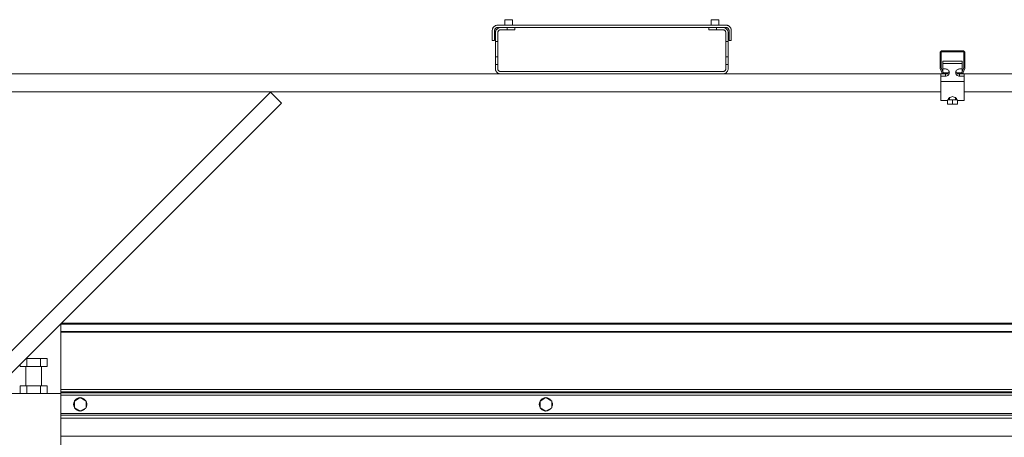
# Model space of a CAD drawing. Header units: millimetres. Extents: x -33711 to 544341, y -222428 to 596511.
# Tile 447 of 656: x 387496 to 388765, y -4877 to -4339. Entities that reach past the tile are written whole.
import ezdxf

# ---------------------------------------------------------------- set-up
doc = ezdxf.new("R2010")
doc.units = ezdxf.units.MM
doc.linetypes.add('XKITLINE00', pattern=[0])

msp = doc.modelspace()

# ---------------------------------------------------------------- linework, layer by layer
at = {"linetype": 'XKITLINE00', "lineweight": 0}
for p, q in [((388121.49527, -4338.89783), (388121.49527, -4345.89804)), ((388131.49504, -4338.89791), (388121.49529, -4338.89791)), ((388131.49502, -4338.89783), (388131.49502, -4345.89804)), ((388387.49506, -4345.89804), (388387.49506, -4338.89783)), ((388397.49531, -4338.89791), (388387.50367, -4338.89791)), ((388397.48625, -4338.89791), (388397.49531, -4338.89791)), ((388397.49529, -4338.89783), (388397.49529, -4345.89804)), ((388105.62949, -4351.53228), (388105.52887, -4352.2118)), ((388105.79638, -4350.86593), (388105.62949, -4351.53228)), ((388106.02812, -4350.21913), (388105.79638, -4350.86593)), ((388106.32185, -4349.59814), (388106.02812, -4350.21913)), ((388106.67471, -4349.00891), (388106.32185, -4349.59814)), ((388107.08432, -4348.45715), (388106.67471, -4349.00891)), ((388107.54542, -4347.94816), (388107.08432, -4348.45715)), ((388108.0542, -4347.48685), (388107.54542, -4347.94816)), ((388108.60638, -4347.07764), (388108.0542, -4347.48685)), ((388108.66742, -4351.73678), (388108.57205, -4352.11757)), ((388109.19527, -4346.72448), (388108.60638, -4347.07764)), ((388108.7995, -4351.36717), (388108.66742, -4351.73678)), ((388108.96735, -4351.01235), (388108.7995, -4351.36717)), ((388109.16952, -4350.67564), (388108.96735, -4351.01235)), ((388109.40317, -4350.36036), (388109.16952, -4350.67564)), ((388109.81659, -4346.43078), (388109.19527, -4346.72448)), ((388109.66687, -4350.06949), (388109.40317, -4350.36036)), ((388109.95774, -4349.80589), (388109.66687, -4350.06949)), ((388110.46318, -4346.19933), (388109.81659, -4346.43078)), ((388110.27293, -4349.57203), (388109.95774, -4349.80589)), ((388110.60957, -4349.37024), (388110.27293, -4349.57203)), ((388111.12933, -4346.03241), (388110.46318, -4346.19933)), ((388110.96434, -4349.20239), (388110.60957, -4349.37024)), ((388111.08403, -4351.45718), (388110.6749, -4352.00894)), ((388111.33389, -4349.07016), (388110.96434, -4349.20239)), ((388111.5456, -4350.94818), (388111.08403, -4351.45718)), ((388111.8093, -4345.93162), (388111.12933, -4346.03241)), ((388111.71488, -4348.97479), (388111.33389, -4349.07016)), ((388112.05439, -4350.48684), (388111.5456, -4350.94818)), ((388112.10303, -4348.91718), (388111.71488, -4348.97479)), ((388112.49499, -4345.89791), (388111.8093, -4345.93162)), ((388112.60609, -4350.07763), (388112.05439, -4350.48684)), ((388112.49499, -4348.89793), (388112.10303, -4348.91718)), ((388406.49514, -4345.89791), (388112.49499, -4345.89791)), ((388112.49499, -4348.89793), (388116.49517, -4348.89793)), ((388113.19546, -4349.72447), (388112.60609, -4350.07763)), ((388113.8163, -4349.43077), (388113.19546, -4349.72447)), ((388114.46337, -4349.19935), (388113.8163, -4349.43077)), ((388115.12951, -4349.03243), (388114.46337, -4349.19935)), ((388115.80901, -4348.93164), (388115.12951, -4349.03243)), ((388116.49517, -4348.89793), (388115.80901, -4348.93164)), ((388116.49517, -4348.89793), (388124.49507, -4348.89793)), ((388124.49507, -4351.89792), (388124.49507, -4348.89793)), ((388124.49507, -4348.89793), (388134.49578, -4348.89793)), ((388134.4953, -4351.89792), (388134.49578, -4348.89793)), ((388384.4953, -4348.89793), (388134.49578, -4348.89793)), ((388384.4953, -4348.89793), (388394.49505, -4348.89793)), ((388384.4953, -4348.89793), (388384.4953, -4351.89792)), ((388402.49495, -4348.89793), (388394.49505, -4348.89793)), ((388394.49505, -4348.89793), (388394.49505, -4351.89792)), ((388406.49514, -4348.89793), (388402.49495, -4348.89793)), ((388402.49495, -4348.89793), (388403.18112, -4348.93164)), ((388403.86061, -4349.03243), (388403.18112, -4348.93164)), ((388404.52723, -4349.19935), (388403.86061, -4349.03243)), ((388405.17382, -4349.43077), (388404.52723, -4349.19935)), ((388405.79514, -4349.72447), (388405.17382, -4349.43077)), ((388406.38403, -4350.07763), (388405.79514, -4349.72447)), ((388406.93573, -4350.48684), (388406.38403, -4350.07763)), ((388407.22708, -4345.93627), (388406.49514, -4345.89791)), ((388406.49514, -4348.89793), (388406.8871, -4348.91718)), ((388407.27572, -4348.97479), (388406.8871, -4348.91718)), ((388407.445, -4350.94818), (388406.93573, -4350.48684)), ((388407.95044, -4346.05089), (388407.22708, -4345.93627)), ((388407.65623, -4349.07016), (388407.27572, -4348.97479)), ((388407.9061, -4351.45718), (388407.445, -4350.94818)), ((388408.02578, -4349.20239), (388407.65623, -4349.07016)), ((388408.3157, -4352.00894), (388407.9061, -4351.45718)), ((388408.65807, -4346.24052), (388407.95044, -4346.05089)), ((388408.38055, -4349.37024), (388408.02578, -4349.20239)), ((388408.71767, -4349.57203), (388408.38055, -4349.37024)), ((388409.34233, -4346.50311), (388408.65807, -4346.24052)), ((388409.03286, -4349.80589), (388408.71767, -4349.57203)), ((388409.32373, -4350.06949), (388409.03286, -4349.80589)), ((388409.58742, -4350.36036), (388409.32373, -4350.06949)), ((388409.99512, -4346.83573), (388409.34233, -4346.50311)), ((388409.82107, -4350.67564), (388409.58742, -4350.36036)), ((388410.02278, -4351.01235), (388409.82107, -4350.67564)), ((388410.60976, -4347.23481), (388409.99512, -4346.83573)), ((388410.19062, -4351.36717), (388410.02278, -4351.01235)), ((388410.32318, -4351.73678), (388410.19062, -4351.36717)), ((388410.41855, -4352.11757), (388410.32318, -4351.73678)), ((388411.17911, -4347.69591), (388410.60976, -4347.23481)), ((388411.69743, -4348.214), (388411.17911, -4347.69591)), ((388412.15853, -4348.78343), (388411.69743, -4348.214)), ((388412.55717, -4349.39792), (388412.15853, -4348.78343)), ((388412.89, -4350.05077), (388412.55717, -4349.39792)), ((388413.15274, -4350.7348), (388412.89, -4350.05077)), ((388413.34204, -4351.44254), (388413.15274, -4350.7348)), ((388413.45696, -4352.16623), (388413.34204, -4351.44254)), ((388105.52887, -4352.2118), (388105.49502, -4352.89791)), ((388105.49502, -4352.89791), (388105.49502, -4365.89792)), ((388108.51435, -4352.50586), (388108.49528, -4352.89791)), ((388108.49528, -4352.89791), (388108.49528, -4365.89792)), ((388108.57205, -4352.11757), (388108.51435, -4352.50586)), ((388109.4952, -4355.89793), (388109.52906, -4355.21179)), ((388109.4952, -4366.89791), (388109.4952, -4355.89793)), ((388109.62967, -4354.5323), (388109.52906, -4355.21179)), ((388109.79657, -4353.86592), (388109.62967, -4354.5323)), ((388110.02783, -4353.21915), (388109.79657, -4353.86592)), ((388110.32156, -4352.59813), (388110.02783, -4353.21915)), ((388110.6749, -4352.00894), (388110.32156, -4352.59813)), ((388112.51454, -4355.50585), (388112.49499, -4355.89793)), ((388112.49499, -4366.89791), (388112.49499, -4355.89793)), ((388112.57223, -4355.11756), (388112.51454, -4355.50585)), ((388112.6676, -4354.73677), (388112.57223, -4355.11756)), ((388112.79969, -4354.36719), (388112.6676, -4354.73677)), ((388112.96753, -4354.01234), (388112.79969, -4354.36719)), ((388113.16923, -4353.67563), (388112.96753, -4354.01234)), ((388113.40336, -4353.36035), (388113.16923, -4353.67563)), ((388113.66658, -4353.06948), (388113.40336, -4353.36035)), ((388113.95745, -4352.80588), (388113.66658, -4353.06948)), ((388114.27311, -4352.57205), (388113.95745, -4352.80588)), ((388114.60976, -4352.37023), (388114.27311, -4352.57205)), ((388114.96453, -4352.20241), (388114.60976, -4352.37023)), ((388115.33408, -4352.07015), (388114.96453, -4352.20241)), ((388115.71459, -4351.97478), (388115.33408, -4352.07015)), ((388116.10321, -4351.91717), (388115.71459, -4351.97478)), ((388116.49517, -4351.89792), (388116.10321, -4351.91717)), ((388124.49507, -4351.89792), (388116.49517, -4351.89792)), ((388124.49507, -4351.89792), (388134.4953, -4351.89792)), ((388394.49505, -4351.89792), (388384.4953, -4351.89792)), ((388394.49505, -4351.89792), (388402.49495, -4351.89792)), ((388402.49495, -4351.89792), (388402.88739, -4351.91717)), ((388403.27553, -4351.97478), (388402.88739, -4351.91717)), ((388403.65652, -4352.07015), (388403.27553, -4351.97478)), ((388404.02607, -4352.20241), (388403.65652, -4352.07015)), ((388404.38084, -4352.37023), (388404.02607, -4352.20241)), ((388404.71749, -4352.57205), (388404.38084, -4352.37023)), ((388405.03268, -4352.80588), (388404.71749, -4352.57205)), ((388405.32355, -4353.06948), (388405.03268, -4352.80588)), ((388405.58724, -4353.36035), (388405.32355, -4353.06948)), ((388405.82089, -4353.67563), (388405.58724, -4353.36035)), ((388406.02307, -4354.01234), (388405.82089, -4353.67563)), ((388406.19091, -4354.36719), (388406.02307, -4354.01234)), ((388406.323, -4354.73677), (388406.19091, -4354.36719)), ((388406.41836, -4355.11756), (388406.323, -4354.73677)), ((388406.47606, -4355.50585), (388406.41836, -4355.11756)), ((388406.49514, -4355.89793), (388406.47606, -4355.50585)), ((388406.49514, -4366.89791), (388406.49514, -4355.89793)), ((388408.66856, -4352.59813), (388408.3157, -4352.00894)), ((388408.96229, -4353.21915), (388408.66856, -4352.59813)), ((388409.19356, -4353.86592), (388408.96229, -4353.21915)), ((388409.36045, -4354.5323), (388409.19356, -4353.86592)), ((388409.46154, -4355.21179), (388409.36045, -4354.5323)), ((388409.4954, -4355.89793), (388409.46154, -4355.21179)), ((388409.4954, -4366.89791), (388409.4954, -4355.89793)), ((388410.47577, -4352.50586), (388410.41855, -4352.11757)), ((388410.49532, -4352.89791), (388410.47577, -4352.50586)), ((388410.49532, -4352.89791), (388410.49532, -4365.89792)), ((388413.49511, -4352.89791), (388413.45696, -4352.16623)), ((388413.49511, -4365.89792), (388413.49511, -4352.89791)), ((388108.49528, -4365.89792), (388105.49502, -4365.89792)), ((388109.4952, -4386.89792), (388109.4952, -4366.89791)), ((388109.4952, -4366.89791), (388112.49499, -4366.89791)), ((388112.49499, -4386.89792), (388112.49499, -4366.89791)), ((388406.49514, -4386.89792), (388406.49514, -4366.89791)), ((388406.49514, -4366.89791), (388409.4954, -4366.89791)), ((388409.4954, -4386.89792), (388409.4954, -4366.89791)), ((388413.49511, -4365.89792), (388410.49532, -4365.89792)), ((388109.4952, -4386.89792), (388109.4952, -4396.89791)), ((388109.4952, -4386.89792), (388112.49499, -4386.89792)), ((388112.49499, -4386.89792), (388112.49499, -4396.89791)), ((388409.4954, -4386.89792), (388406.49514, -4386.89792)), ((388406.49514, -4386.89792), (388406.49514, -4396.89791)), ((388409.4954, -4386.89792), (388409.4954, -4396.89791)), ((388682.49539, -4381.89801), (388682.50969, -4381.6038)), ((388682.49539, -4400.64724), (388682.49539, -4381.89801)), ((388682.55261, -4381.31269), (388682.50969, -4381.6038)), ((388682.62413, -4381.02706), (388682.55261, -4381.31269)), ((388682.72332, -4380.74978), (388682.62413, -4381.02706)), ((388682.8492, -4380.48371), (388682.72332, -4380.74978)), ((388683.00083, -4380.23122), (388682.8492, -4380.48371)), ((388683.17631, -4379.99471), (388683.00083, -4380.23122)), ((388683.37372, -4379.77656), (388683.17631, -4379.99471)), ((388683.59211, -4379.57891), (388683.37372, -4379.77656)), ((388683.82862, -4379.40343), (388683.59211, -4379.57891)), ((388684.08087, -4379.25204), (388683.82862, -4379.40343)), ((388683.99504, -4380.89784), (388683.99742, -4380.84897)), ((388683.99504, -4400.67371), (388683.99504, -4380.89784)), ((388684.00458, -4380.80033), (388683.99742, -4380.84897)), ((388684.0165, -4380.75288), (388684.00458, -4380.80033)), ((388684.03319, -4380.70663), (388684.0165, -4380.75288)), ((388684.05417, -4380.66228), (388684.03319, -4380.70663)), ((388684.07944, -4380.62008), (388684.05417, -4380.66228)), ((388684.10853, -4380.58074), (388684.07944, -4380.62008)), ((388684.34695, -4379.12639), (388684.08087, -4379.25204)), ((388684.14143, -4380.54427), (388684.10853, -4380.58074)), ((388684.17815, -4380.51136), (388684.14143, -4380.54427)), ((388684.21725, -4380.48228), (388684.17815, -4380.51136)), ((388684.25968, -4380.45701), (388684.21725, -4380.48228)), ((388684.30403, -4380.43602), (388684.25968, -4380.45701)), ((388684.34981, -4380.41934), (388684.30403, -4380.43602)), ((388684.62447, -4379.02721), (388684.34695, -4379.12639)), ((388684.39749, -4380.40741), (388684.34981, -4380.41934)), ((388684.44613, -4380.40026), (388684.39749, -4380.40741)), ((388684.49524, -4380.39788), (388684.44613, -4380.40026)), ((388684.49524, -4380.39788), (388712.49512, -4380.39788)), ((388684.91009, -4378.95545), (388684.62447, -4379.02721)), ((388685.20096, -4378.91229), (388684.91009, -4378.95545)), ((388685.49517, -4378.89799), (388685.20096, -4378.91229)), ((388685.49517, -4378.89799), (388711.49519, -4378.89799)), ((388711.49519, -4378.89799), (388711.7894, -4378.91229)), ((388712.08027, -4378.95545), (388711.7894, -4378.91229)), ((388712.3659, -4379.02721), (388712.08027, -4378.95545)), ((388712.64342, -4379.12639), (388712.3659, -4379.02721)), ((388712.54423, -4380.40026), (388712.49512, -4380.39788)), ((388712.59287, -4380.40741), (388712.54423, -4380.40026)), ((388712.64056, -4380.41934), (388712.59287, -4380.40741)), ((388712.68633, -4380.43602), (388712.64056, -4380.41934)), ((388712.90949, -4379.25204), (388712.64342, -4379.12639)), ((388712.73068, -4380.45701), (388712.68633, -4380.43602)), ((388712.77312, -4380.48228), (388712.73068, -4380.45701)), ((388712.81222, -4380.51136), (388712.77312, -4380.48228)), ((388712.84893, -4380.54427), (388712.81222, -4380.51136)), ((388712.88184, -4380.58074), (388712.84893, -4380.54427)), ((388712.91092, -4380.62008), (388712.88184, -4380.58074)), ((388713.16174, -4379.40343), (388712.90949, -4379.25204)), ((388712.93619, -4380.66228), (388712.91092, -4380.62008)), ((388712.95718, -4380.70663), (388712.93619, -4380.66228)), ((388712.97386, -4380.75288), (388712.95718, -4380.70663)), ((388712.98579, -4380.80033), (388712.97386, -4380.75288)), ((388712.99294, -4380.84897), (388712.98579, -4380.80033)), ((388712.99532, -4380.89784), (388712.99294, -4380.84897)), ((388712.99532, -4380.89784), (388712.99532, -4400.67371)), ((388713.39825, -4379.57891), (388713.16174, -4379.40343)), ((388713.61664, -4379.77656), (388713.39825, -4379.57891)), ((388713.81405, -4379.99471), (388713.61664, -4379.77656)), ((388713.98953, -4380.23122), (388713.81405, -4379.99471)), ((388714.14116, -4380.48371), (388713.98953, -4380.23122)), ((388714.26705, -4380.74978), (388714.14116, -4380.48371)), ((388714.36623, -4381.02706), (388714.26705, -4380.74978)), ((388714.43775, -4381.31269), (388714.36623, -4381.02706)), ((388714.48067, -4381.6038), (388714.43775, -4381.31269)), ((388714.49498, -4381.89801), (388714.48067, -4381.6038)), ((388714.49498, -4400.64724), (388714.49498, -4381.89801)), ((388109.4952, -4396.89791), (388109.4952, -4401.89793)), ((388109.4952, -4396.89791), (388112.49499, -4396.89791)), ((388109.4952, -4401.89793), (388109.52906, -4402.58404)), ((388112.49499, -4396.89791), (388112.49499, -4401.89793)), ((388112.49499, -4401.89793), (388112.51454, -4402.28998)), ((388112.51454, -4402.28998), (388112.57223, -4402.67828)), ((388406.41836, -4402.67828), (388406.47606, -4402.28998)), ((388406.49514, -4401.89793), (388406.47606, -4402.28998)), ((388406.49514, -4396.89791), (388409.4954, -4396.89791)), ((388406.49514, -4396.89791), (388406.49514, -4401.89793)), ((388409.4954, -4401.89793), (388409.46154, -4402.58404)), ((388409.4954, -4396.89791), (388409.4954, -4401.89793)), ((388682.49539, -4400.64724), (388682.51541, -4400.99534)), ((388682.51541, -4400.99534), (388682.57597, -4401.3389)), ((388682.67611, -4401.67316), (388682.57597, -4401.3389)), ((388682.67611, -4401.67316), (388684.58727, -4406.92409)), ((388683.99504, -4400.67371), (388683.99838, -4400.73188)), ((388683.99838, -4400.73188), (388684.00887, -4400.7891)), ((388684.00887, -4400.7891), (388684.02556, -4400.84489)), ((388684.02556, -4400.84489), (388686.29053, -4407.06905)), ((388710.99499, -4392.5639), (388685.99537, -4392.5639)), ((388685.99537, -4392.5639), (388685.99537, -4395.43494)), ((388710.99499, -4395.43494), (388685.99537, -4395.43494)), ((388685.99537, -4395.43494), (388685.99537, -4402.43538)), ((388689.49536, -4402.43538), (388685.99537, -4402.43538)), ((388685.99537, -4402.43538), (388685.99537, -4406.25699)), ((388690.47049, -4402.52503), (388689.49536, -4402.43538)), ((388691.40843, -4402.79063), (388690.47049, -4402.52503)), ((388694.4957, -4392.33721), (388694.49522, -4392.5637)), ((388694.50215, -4392.3374), (388694.49595, -4392.3374)), ((388702.49441, -4392.3374), (388694.52504, -4392.3374)), ((388702.49441, -4392.3374), (388702.46533, -4392.3374)), ((388702.49441, -4392.3374), (388702.49298, -4392.3374)), ((388702.49464, -4392.33721), (388702.49512, -4392.5637)), ((388706.51987, -4402.52503), (388705.58194, -4402.79063)), ((388707.49501, -4402.43538), (388706.51987, -4402.52503)), ((388707.49501, -4402.43538), (388710.99499, -4402.43538)), ((388712.96481, -4400.84489), (388710.69983, -4407.06905)), ((388710.99499, -4395.43494), (388710.99499, -4392.5639)), ((388710.99499, -4395.43494), (388710.99499, -4402.43538)), ((388710.99499, -4402.43538), (388710.99499, -4406.25699)), ((388714.31425, -4401.67316), (388712.40309, -4406.92409)), ((388712.96481, -4400.84489), (388712.98149, -4400.7891)), ((388712.98149, -4400.7891), (388712.99198, -4400.73188)), ((388712.99198, -4400.73188), (388712.99532, -4400.67371)), ((388714.31425, -4401.67316), (388714.41439, -4401.3389)), ((388714.41439, -4401.3389), (388714.47495, -4400.99534)), ((388714.49498, -4400.64724), (388714.47495, -4400.99534)), ((387254.49519, -4408.89793), (388116.49517, -4408.89793)), ((388109.52906, -4402.58404), (388109.62967, -4403.26357)), ((388109.62967, -4403.26357), (388109.79657, -4403.92992)), ((388109.79657, -4403.92992), (388110.02783, -4404.57672)), ((388110.02783, -4404.57672), (388110.32156, -4405.19771)), ((388110.32156, -4405.19771), (388110.6749, -4405.7869)), ((388110.6749, -4405.7869), (388111.08403, -4406.33866)), ((388111.08403, -4406.33866), (388111.5456, -4406.84765)), ((388111.5456, -4406.84765), (388112.05439, -4407.30899)), ((388112.05439, -4407.30899), (388112.60609, -4407.71821)), ((388112.57223, -4402.67828), (388112.6676, -4403.05906)), ((388112.60609, -4407.71821), (388113.19546, -4408.07137)), ((388112.6676, -4403.05906), (388112.79969, -4403.42864)), ((388112.79969, -4403.42864), (388112.96753, -4403.7835)), ((388112.96753, -4403.7835), (388113.16923, -4404.1202)), ((388113.16923, -4404.1202), (388113.40336, -4404.43548)), ((388113.19546, -4408.07137), (388113.8163, -4408.36507)), ((388113.40336, -4404.43548), (388113.66658, -4404.72635)), ((388113.66658, -4404.72635), (388113.95745, -4404.98995)), ((388113.8163, -4408.36507), (388114.46337, -4408.59651)), ((388113.95745, -4404.98995), (388114.27311, -4405.22378)), ((388114.27311, -4405.22378), (388114.60976, -4405.42561)), ((388114.46337, -4408.59651), (388115.12951, -4408.76341)), ((388114.60976, -4405.42561), (388114.96453, -4405.59345)), ((388114.96453, -4405.59345), (388115.33408, -4405.72568)), ((388115.12951, -4408.76341), (388115.80901, -4408.86423)), ((388115.33408, -4405.72568), (388115.71459, -4405.82105)), ((388115.71459, -4405.82105), (388116.10321, -4405.87866)), ((388116.49517, -4408.89793), (388115.80901, -4408.86423)), ((388116.49517, -4405.89791), (388116.10321, -4405.87866)), ((388402.49495, -4405.89791), (388116.49517, -4405.89791)), ((388402.49495, -4408.89793), (388116.49517, -4408.89793)), ((388402.49495, -4405.89791), (388402.88739, -4405.87866)), ((388402.49495, -4408.89793), (388403.18112, -4408.86423)), ((388683.49509, -4408.89793), (388402.49495, -4408.89793)), ((388402.88739, -4405.87866), (388403.27553, -4405.82105)), ((388403.18112, -4408.86423), (388403.86061, -4408.76341)), ((388403.27553, -4405.82105), (388403.65652, -4405.72568)), ((388403.65652, -4405.72568), (388404.02607, -4405.59345)), ((388403.86061, -4408.76341), (388404.52723, -4408.59651)), ((388404.02607, -4405.59345), (388404.38084, -4405.42561)), ((388404.38084, -4405.42561), (388404.71749, -4405.22378)), ((388404.52723, -4408.59651), (388405.17382, -4408.36507)), ((388404.71749, -4405.22378), (388405.03268, -4404.98995)), ((388405.03268, -4404.98995), (388405.32355, -4404.72635)), ((388405.17382, -4408.36507), (388405.79514, -4408.07137)), ((388405.32355, -4404.72635), (388405.58724, -4404.43548)), ((388405.58724, -4404.43548), (388405.82089, -4404.1202)), ((388405.79514, -4408.07137), (388406.38403, -4407.71821)), ((388405.82089, -4404.1202), (388406.02307, -4403.7835)), ((388406.02307, -4403.7835), (388406.19091, -4403.42864)), ((388406.19091, -4403.42864), (388406.323, -4403.05906)), ((388406.323, -4403.05906), (388406.41836, -4402.67828)), ((388406.38403, -4407.71821), (388406.93573, -4407.30899)), ((388406.93573, -4407.30899), (388407.445, -4406.84765)), ((388407.445, -4406.84765), (388407.9061, -4406.33866)), ((388407.9061, -4406.33866), (388408.3157, -4405.7869)), ((388408.3157, -4405.7869), (388408.66856, -4405.19771)), ((388408.66856, -4405.19771), (388408.96229, -4404.57672)), ((388408.96229, -4404.57672), (388409.19356, -4403.92992)), ((388409.19356, -4403.92992), (388409.36045, -4403.26357)), ((388409.36045, -4403.26357), (388409.46154, -4402.58404)), ((388683.49531, -4411.76899), (388683.49531, -4408.89796)), ((388683.49531, -4408.89796), (388687.40633, -4408.89796)), ((388689.49536, -4411.76899), (388683.49531, -4411.76899)), ((388683.49531, -4418.76944), (388683.49531, -4411.76899)), ((388684.58727, -4406.92409), (388684.706, -4407.20519)), ((388684.706, -4407.20519), (388684.85287, -4407.47293)), ((388684.85287, -4407.47293), (388685.02644, -4407.72422)), ((388685.02644, -4407.72422), (388685.22433, -4407.95668)), ((388685.22433, -4407.95668), (388685.44463, -4408.16768)), ((388685.44463, -4408.16768), (388685.68543, -4408.35532)), ((388685.68543, -4408.35532), (388685.94435, -4408.51744)), ((388685.94435, -4408.51744), (388686.21806, -4408.65262)), ((388686.21806, -4408.65262), (388686.50416, -4408.75896)), ((388686.29053, -4407.06905), (388686.31056, -4407.11578)), ((388686.31056, -4407.11578), (388686.33488, -4407.16036)), ((388686.33488, -4407.16036), (388686.36397, -4407.20232)), ((388686.36397, -4407.20232), (388686.39687, -4407.24095)), ((388686.39687, -4407.24095), (388686.43359, -4407.27623)), ((388686.43359, -4407.27623), (388686.47364, -4407.30747)), ((388686.47364, -4407.30747), (388686.51703, -4407.33441)), ((388686.50416, -4408.75896), (388686.7998, -4408.83597)), ((388686.51703, -4407.33441), (388686.56233, -4407.35706)), ((388686.56233, -4407.35706), (388686.61002, -4407.3747)), ((388686.61002, -4407.3747), (388686.65961, -4407.38758)), ((388686.65961, -4407.38758), (388686.70967, -4407.39544)), ((388686.7607, -4407.39783), (388686.70967, -4407.39544)), ((388692.49514, -4407.39783), (388686.7607, -4407.39783)), ((388686.7998, -4408.83597), (388687.10163, -4408.88246)), ((388687.40633, -4408.89796), (388687.10163, -4408.88246)), ((388687.40633, -4408.89796), (388692.49514, -4408.89796)), ((388689.49536, -4411.76899), (388689.49536, -4408.89796)), ((388689.49536, -4411.76899), (388690.47049, -4411.67935)), ((388690.47049, -4411.67935), (388691.40843, -4411.41375)), ((388692.27293, -4403.22193), (388691.40843, -4402.79063)), ((388691.40843, -4411.41375), (388692.27293, -4410.98245)), ((388693.03063, -4403.80224), (388692.27293, -4403.22193)), ((388692.27293, -4410.98245), (388693.03063, -4410.40214)), ((388692.49514, -4407.39783), (388692.49514, -4408.89796)), ((388692.49514, -4407.39783), (388693.1403, -4407.39783)), ((388692.52089, -4407.94643), (388693.08737, -4407.47722)), ((388693.65242, -4404.50939), (388693.03063, -4403.80224)), ((388693.03063, -4410.40214), (388693.65242, -4409.69499)), ((388693.08737, -4407.47722), (388693.57136, -4406.93363)), ((388693.57136, -4406.93363), (388693.96189, -4406.32828)), ((388694.11448, -4405.3162), (388693.65242, -4404.50939)), ((388693.65242, -4409.69499), (388694.11448, -4408.88818)), ((388693.96189, -4406.32828), (388694.2499, -4405.67454)), ((388694.39915, -4406.19167), (388694.11448, -4405.3162)), ((388694.11448, -4408.88818), (388694.39915, -4408.01271)), ((388694.49499, -4407.10219), (388694.39915, -4406.19167)), ((388694.39915, -4408.01271), (388694.49499, -4407.10219)), ((388702.59121, -4406.19167), (388702.49537, -4407.10219)), ((388702.49537, -4407.10219), (388702.59121, -4408.01271)), ((388702.87588, -4405.3162), (388702.59121, -4406.19167)), ((388702.59121, -4408.01271), (388702.87588, -4408.88818)), ((388702.74046, -4405.67454), (388703.02847, -4406.32828)), ((388703.33794, -4404.50939), (388702.87588, -4405.3162)), ((388702.87588, -4408.88818), (388703.33794, -4409.69499)), ((388703.02847, -4406.32828), (388703.419, -4406.93363)), ((388703.95974, -4403.80224), (388703.33794, -4404.50939)), ((388703.33794, -4409.69499), (388703.95974, -4410.40214)), ((388703.419, -4406.93363), (388703.90299, -4407.47722)), ((388704.49522, -4407.39783), (388703.85006, -4407.39783)), ((388703.90299, -4407.47722), (388704.46947, -4407.94643)), ((388704.71743, -4403.22193), (388703.95974, -4403.80224)), ((388703.95974, -4410.40214), (388704.71743, -4410.98245)), ((388710.22967, -4407.39783), (388704.49522, -4407.39783)), ((388704.49522, -4408.89796), (388704.49522, -4407.39783)), ((388709.58403, -4408.89796), (388704.49522, -4408.89796)), ((388705.58194, -4402.79063), (388704.71743, -4403.22193)), ((388704.71743, -4410.98245), (388705.58194, -4411.41375)), ((388705.58194, -4411.41375), (388706.51987, -4411.67935)), ((388707.49501, -4411.76899), (388706.51987, -4411.67935)), ((388707.49501, -4411.76899), (388707.49501, -4408.89796)), ((388713.49505, -4411.76899), (388707.49501, -4411.76899)), ((388709.58403, -4408.89796), (388709.88921, -4408.88246)), ((388713.49505, -4408.89796), (388709.58403, -4408.89796)), ((388709.88921, -4408.88246), (388710.19057, -4408.83597)), ((388710.19057, -4408.83597), (388710.48621, -4408.75896)), ((388710.22967, -4407.39783), (388710.28069, -4407.39544)), ((388710.28069, -4407.39544), (388710.33076, -4407.38758)), ((388710.33076, -4407.38758), (388710.38035, -4407.3747)), ((388710.38035, -4407.3747), (388710.42803, -4407.35706)), ((388710.42803, -4407.35706), (388710.47333, -4407.33441)), ((388710.47333, -4407.33441), (388710.51672, -4407.30747)), ((388710.48621, -4408.75896), (388710.77231, -4408.65262)), ((388710.51672, -4407.30747), (388710.55678, -4407.27623)), ((388710.55678, -4407.27623), (388710.59349, -4407.24095)), ((388710.59349, -4407.24095), (388710.6264, -4407.20232)), ((388710.6264, -4407.20232), (388710.65548, -4407.16036)), ((388710.65548, -4407.16036), (388710.6798, -4407.11578)), ((388710.6798, -4407.11578), (388710.69983, -4407.06905)), ((388710.77231, -4408.65262), (388711.04601, -4408.51744)), ((388711.04601, -4408.51744), (388711.30493, -4408.35532)), ((388711.30493, -4408.35532), (388711.54574, -4408.16768)), ((388711.54574, -4408.16768), (388711.76604, -4407.95668)), ((388711.76604, -4407.95668), (388711.96392, -4407.72422)), ((388711.96392, -4407.72422), (388712.13749, -4407.47293)), ((388712.13749, -4407.47293), (388712.28436, -4407.20519)), ((388712.40309, -4406.92409), (388712.28436, -4407.20519)), ((388713.49505, -4408.89796), (388713.49505, -4411.76899)), ((388713.49505, -4411.76899), (388713.49505, -4418.76944)), ((388713.4953, -4408.89793), (388843.49541, -4408.89793)), ((388683.49531, -4443.06), (388683.49531, -4418.76944)), ((388683.49531, -4418.76944), (388713.49505, -4418.76944)), ((388713.49505, -4418.76944), (388713.49505, -4443.06)), ((388683.49509, -4431.89791), (387254.49519, -4431.89791)), ((387819.56677, -4432.54196), (387390.35324, -4861.75579)), ((387833.7088, -4446.68409), (387819.56677, -4432.54196)), ((388693.49507, -4440.14677), (388698.49518, -4437.89991)), ((388693.49507, -4442.38409), (388693.49507, -4440.14677)), ((388694.49522, -4442.3374), (388694.49522, -4438.88867)), ((388703.4953, -4440.14677), (388698.49518, -4437.89991)), ((388702.49512, -4438.88081), (388702.49512, -4442.3374)), ((388703.4953, -4440.14677), (388703.4953, -4442.38409)), ((388843.49541, -4431.89791), (388713.4953, -4431.89791)), ((387404.49528, -4875.89792), (387833.7088, -4446.68409)), ((388691.99517, -4443.13133), (388683.49507, -4443.13133)), ((388698.49518, -4442.33736), (388691.99541, -4442.33736)), ((388691.99541, -4447.6374), (388691.99541, -4442.33736)), ((388698.49518, -4447.6374), (388691.99541, -4447.6374)), ((388698.49518, -4447.6374), (388698.49518, -4442.33736)), ((388698.49518, -4442.33736), (388704.99495, -4442.33736)), ((388698.49518, -4447.6374), (388704.99495, -4447.6374)), ((388704.99495, -4442.33736), (388704.99495, -4447.6374)), ((388713.49528, -4443.13133), (388704.99518, -4443.13133)), ((387549.49526, -4730.89792), (387549.49526, -4731.71213)), ((387549.49526, -4731.71213), (387549.49526, -4740.91924)), ((387549.49526, -4731.71213), (391666.50538, -4731.71213)), ((391666.50538, -4730.29792), (387550.09512, -4730.29792)), ((387549.49526, -4741.62635), (387549.49526, -4740.91727)), ((387549.49526, -4741.62635), (387549.49526, -4740.91924)), ((387549.49526, -4740.91924), (391666.50538, -4740.91924)), ((387549.49526, -4815.89792), (387549.49526, -4741.62635)), ((387549.49526, -4741.62635), (391666.50538, -4741.62635)), ((387505.8351, -4775.89792), (387504.49519, -4775.89792)), ((387505.8351, -4785.89792), (387505.8351, -4775.89792)), ((387523.15525, -4775.89792), (387505.8351, -4775.89792)), ((387531.81557, -4775.89792), (387523.15525, -4775.89792)), ((387523.15525, -4775.89792), (387523.15525, -4785.89792)), ((387531.81557, -4785.89792), (387531.81557, -4775.89792)), ((387497.17478, -4785.89792), (387497.17478, -4783.21843)), ((387505.8351, -4785.89792), (387497.17478, -4785.89792)), ((387504.49517, -4810.89795), (387504.49517, -4785.89797)), ((387505.8351, -4785.89792), (387523.15525, -4785.89792)), ((387531.81557, -4785.89792), (387523.15525, -4785.89792)), ((387524.49515, -4785.89797), (387524.49515, -4810.89795)), ((387549.49526, -4820.89792), (387479.49509, -4820.89792)), ((387497.17478, -4820.89792), (387497.17478, -4810.89792)), ((387497.17478, -4810.89792), (387505.8351, -4810.89792)), ((387523.15525, -4810.89792), (387505.8351, -4810.89792)), ((387505.8351, -4810.89792), (387505.8351, -4820.89792)), ((387531.81557, -4810.89792), (387523.15525, -4810.89792)), ((387523.15525, -4810.89792), (387523.15525, -4820.89792)), ((387531.81557, -4810.89792), (387531.81557, -4820.89792)), ((387549.49526, -4816.89792), (387549.49526, -4815.89792)), ((387549.49526, -4815.89792), (387549.49526, -4818.89792)), ((387549.49526, -4815.89792), (391666.50538, -4815.89792)), ((387549.49526, -4819.89792), (387549.49526, -4816.89792)), ((387549.49526, -4819.89792), (387549.49526, -4818.89792)), ((387549.49526, -4818.89792), (391666.50538, -4818.89792)), ((387549.49526, -4820.89792), (387549.49526, -4819.89792)), ((387549.49526, -4819.89792), (391666.50538, -4819.89792)), ((387549.49526, -4820.89792), (387549.49526, -4900.89792)), ((391666.50538, -4822.89792), (387549.49526, -4822.89792)), ((387566.10827, -4833.51587), (387566.00766, -4834.43541)), ((387566.30806, -4832.6127), (387566.10827, -4833.51587)), ((387566.60513, -4831.73659), (387566.30806, -4832.6127)), ((387566.99519, -4830.89792), (387566.60513, -4831.73659)), ((387566.99519, -4830.56779), (387574.49536, -4826.23767)), ((387566.99519, -4839.22805), (387566.99519, -4830.56779)), ((387567.81248, -4829.64543), (387567.28129, -4830.40273)), ((387568.42284, -4828.95034), (387567.81248, -4829.64543)), ((387569.10471, -4828.32569), (387568.42284, -4828.95034)), ((387569.85096, -4827.77887), (387569.10471, -4828.32569)), ((387570.65205, -4827.31636), (387569.85096, -4827.77887)), ((387571.49844, -4826.94363), (387570.65205, -4827.31636)), ((387572.38058, -4826.66512), (387571.49844, -4826.94363)), ((387573.28801, -4826.4841), (387572.38058, -4826.66512)), ((387574.20925, -4826.40273), (387573.28801, -4826.4841)), ((387574.49536, -4826.23767), (387581.99505, -4830.56779)), ((387575.70271, -4826.4841), (387574.78098, -4826.40273)), ((387576.60965, -4826.66512), (387575.70271, -4826.4841)), ((387577.4918, -4826.94363), (387576.60965, -4826.66512)), ((387578.33819, -4827.31636), (387577.4918, -4826.94363)), ((387579.13927, -4827.77887), (387578.33819, -4827.31636)), ((387579.88552, -4828.32569), (387579.13927, -4827.77887)), ((387580.56788, -4828.95034), (387579.88552, -4828.32569)), ((387581.17823, -4829.64543), (387580.56788, -4828.95034)), ((387581.70943, -4830.40273), (387581.17823, -4829.64543)), ((387581.99505, -4830.56779), (387581.99505, -4839.22805)), ((387582.38558, -4831.73659), (387581.99505, -4830.89792)), ((387582.68217, -4832.6127), (387582.38558, -4831.73659)), ((387582.88197, -4833.51587), (387582.68217, -4832.6127)), ((387582.98258, -4834.43541), (387582.88197, -4833.51587)), ((388166.10817, -4833.51587), (388166.00756, -4834.43541)), ((388166.30797, -4832.6127), (388166.10817, -4833.51587)), ((388166.60504, -4831.73659), (388166.30797, -4832.6127)), ((388166.99509, -4830.89792), (388166.60504, -4831.73659)), ((388174.49526, -4826.23767), (388166.99509, -4830.56779)), ((388166.99509, -4839.22805), (388166.99509, -4830.56779)), ((388167.81239, -4829.64543), (388167.28119, -4830.40273)), ((388168.42274, -4828.95034), (388167.81239, -4829.64543)), ((388169.10462, -4828.32569), (388168.42274, -4828.95034)), ((388169.85087, -4827.77887), (388169.10462, -4828.32569)), ((388170.65195, -4827.31636), (388169.85087, -4827.77887)), ((388171.49882, -4826.94363), (388170.65195, -4827.31636)), ((388172.38049, -4826.66512), (388171.49882, -4826.94363)), ((388173.28791, -4826.4841), (388172.38049, -4826.66512)), ((388174.20916, -4826.40273), (388173.28791, -4826.4841)), ((388181.99496, -4830.56779), (388174.49526, -4826.23767)), ((388175.70261, -4826.4841), (388174.78089, -4826.40273)), ((388176.60956, -4826.66512), (388175.70261, -4826.4841)), ((388177.49171, -4826.94363), (388176.60956, -4826.66512)), ((388178.33857, -4827.31636), (388177.49171, -4826.94363)), ((388179.13966, -4827.77887), (388178.33857, -4827.31636)), ((388179.88543, -4828.32569), (388179.13966, -4827.77887)), ((388180.56778, -4828.95034), (388179.88543, -4828.32569)), ((388181.17813, -4829.64543), (388180.56778, -4828.95034)), ((388181.70933, -4830.40273), (388181.17813, -4829.64543)), ((388181.99496, -4830.56779), (388181.99496, -4839.22805)), ((388182.38549, -4831.73659), (388181.99496, -4830.89792)), ((388182.68208, -4832.6127), (388182.38549, -4831.73659)), ((388182.88187, -4833.51587), (388182.68208, -4832.6127)), ((388182.98249, -4834.43541), (388182.88187, -4833.51587)), ((387566.00766, -4834.43541), (387566.00766, -4835.36043)), ((387566.00766, -4835.36043), (387566.10827, -4836.27997)), ((387566.10827, -4836.27997), (387566.30806, -4837.18314)), ((387566.30806, -4837.18314), (387566.60513, -4838.05925)), ((387566.60513, -4838.05925), (387566.99519, -4838.89792)), ((387566.99519, -4839.22805), (387574.49536, -4843.55817)), ((387567.28129, -4839.39311), (387567.81248, -4840.15041)), ((387567.81248, -4840.15041), (387568.42284, -4840.8455)), ((387568.42284, -4840.8455), (387569.10471, -4841.47016)), ((387569.10471, -4841.47016), (387569.85096, -4842.01698)), ((387569.85096, -4842.01698), (387570.65205, -4842.47949)), ((387570.65205, -4842.47949), (387571.49844, -4842.8522)), ((387571.49844, -4842.8522), (387572.38058, -4843.13072)), ((387572.38058, -4843.13072), (387573.28801, -4843.31174)), ((387573.28801, -4843.31174), (387574.20925, -4843.39311)), ((387581.99505, -4839.22805), (387574.49536, -4843.55817)), ((387574.78098, -4843.39311), (387575.70271, -4843.31174)), ((387575.70271, -4843.31174), (387576.60965, -4843.13072)), ((387576.60965, -4843.13072), (387577.4918, -4842.8522)), ((387577.4918, -4842.8522), (387578.33819, -4842.47949)), ((387578.33819, -4842.47949), (387579.13927, -4842.01698)), ((387579.13927, -4842.01698), (387579.88552, -4841.47016)), ((387579.88552, -4841.47016), (387580.56788, -4840.8455)), ((387580.56788, -4840.8455), (387581.17823, -4840.15041)), ((387581.17823, -4840.15041), (387581.70943, -4839.39311)), ((387581.99505, -4838.89792), (387582.38558, -4838.05925)), ((387582.38558, -4838.05925), (387582.68217, -4837.18314)), ((387582.68217, -4837.18314), (387582.88197, -4836.27997)), ((387582.88197, -4836.27997), (387582.98258, -4835.36043)), ((387582.98258, -4835.36043), (387582.98258, -4834.43541)), ((388166.00756, -4834.43541), (388166.00756, -4835.36043)), ((388166.00756, -4835.36043), (388166.10817, -4836.27997)), ((388166.10817, -4836.27997), (388166.30797, -4837.18314)), ((388166.30797, -4837.18314), (388166.60504, -4838.05925)), ((388166.60504, -4838.05925), (388166.99509, -4838.89792)), ((388174.49526, -4843.55817), (388166.99509, -4839.22805)), ((388167.28119, -4839.39311), (388167.81239, -4840.15041)), ((388167.81239, -4840.15041), (388168.42274, -4840.8455)), ((388168.42274, -4840.8455), (388169.10462, -4841.47016)), ((388169.10462, -4841.47016), (388169.85087, -4842.01698)), ((388169.85087, -4842.01698), (388170.65195, -4842.47949)), ((388170.65195, -4842.47949), (388171.49882, -4842.8522)), ((388171.49882, -4842.8522), (388172.38049, -4843.13072)), ((388172.38049, -4843.13072), (388173.28791, -4843.31174)), ((388173.28791, -4843.31174), (388174.20916, -4843.39311)), ((388181.99496, -4839.22805), (388174.49526, -4843.55817)), ((388174.78089, -4843.39311), (388175.70261, -4843.31174)), ((388175.70261, -4843.31174), (388176.60956, -4843.13072)), ((388176.60956, -4843.13072), (388177.49171, -4842.8522)), ((388177.49171, -4842.8522), (388178.33857, -4842.47949)), ((388178.33857, -4842.47949), (388179.13966, -4842.01698)), ((388179.13966, -4842.01698), (388179.88543, -4841.47016)), ((388179.88543, -4841.47016), (388180.56778, -4840.8455)), ((388180.56778, -4840.8455), (388181.17813, -4840.15041)), ((388181.17813, -4840.15041), (388181.70933, -4839.39311)), ((388181.99496, -4838.89792), (388182.38549, -4838.05925)), ((388182.38549, -4838.05925), (388182.68208, -4837.18314)), ((388182.68208, -4837.18314), (388182.88187, -4836.27997)), ((388182.88187, -4836.27997), (388182.98249, -4835.36043)), ((388182.98249, -4835.36043), (388182.98249, -4834.43541)), ((391666.50538, -4846.89792), (387549.49526, -4846.89792)), ((391666.50538, -4848.89792), (387549.49526, -4848.89792)), ((391666.50538, -4852.89792), (387549.49526, -4852.89792)), ((391666.50538, -4875.89792), (387549.49526, -4875.89792))]:
    msp.add_line(p, q, dxfattribs=at)

doc.saveas('drawing.dxf')
